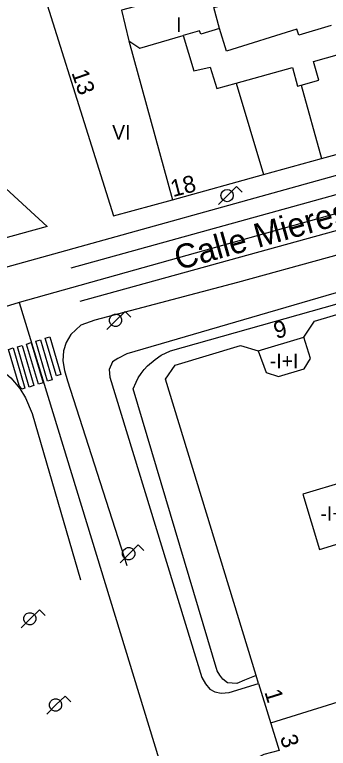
# Model space of a CAD drawing. Extents: x 282771 to 285132, y 4823109 to 4825496.
# Drawn here: x 284691.5 to 284723.9, y 4823797 to 4823873 of the extents above; entities that cross this region are included whole.
import ezdxf

# ---------------------------------------------------------------- set-up
doc = ezdxf.new("R2010")
doc.units = 0
for name, color, linetype in [('ACERA-BORDILLO', 7, 'Continuous'), ('CALLE-EJE', 7, 'Continuous'), ('CALLE-TEXTO', 7, 'Continuous'), ('EDIFICIO', 7, 'Continuous'), ('FAROLA', 7, 'Continuous'), ('INTERIOR-EDIFICIO', 7, 'Continuous'), ('MEDIANERA', 7, 'Continuous'), ('NUM-LOCAL', 7, 'Continuous'), ('NUM-PORTAL', 7, 'Continuous'), ('PASO-PEATONES', 7, 'Continuous'), ('SENAL-VIARIA', 7, 'Continuous'), ('TXT-ALTURA-EDIFICIO', 7, 'Continuous'), ('ZONA-VERDE', 7, 'Continuous')]:
    doc.layers.add(name, color=color, linetype=linetype)

msp = doc.modelspace()

# ---------------------------------------------------------------- linework, layer by layer
at = {"layer": 'ACERA-BORDILLO'}
for points in [[(284730.476, 4823857.944), (284687.756, 4823846.091)], [(284733.089, 4823850.387), (284714.536, 4823845.304), (284699.77, 4823841.373), (284698.338, 4823840.86), (284697.299, 4823839.914), (284696.819, 4823839.079), (284696.535, 4823838.226), (284696.446, 4823837.177), (284696.624, 4823836.164), (284696.939, 4823835.107), (284703.093, 4823815.971)], [(284669.956, 4823795.553), (284677.226, 4823831.673), (284677.468, 4823832.659), (284678.036, 4823833.814), (284678.498, 4823834.454), (284679.102, 4823835.129), (284679.581, 4823835.627), (284680.274, 4823836.142), (284681.144, 4823836.693), (284681.944, 4823837.031), (284683.08, 4823837.368), (284684.341, 4823837.635), (284685.638, 4823837.653), (284686.881, 4823837.581), (284688.125, 4823837.279), (284689.19, 4823836.835), (284689.99, 4823836.338), (284691.091, 4823835.431), (284692.015, 4823834.312), (284692.601, 4823833.352), (284693.293, 4823831.717), (284698.296, 4823814.503)]]:
    msp.add_lwpolyline(points, dxfattribs=at)
at = {"layer": 'CALLE-EJE'}
for points in [[(284739.437, 4823856.554), (284691.932, 4823843.222)], [(284691.932, 4823843.222), (284675.04, 4823838.013)], [(284691.932, 4823843.222), (284728.213, 4823724.688), (284730.739, 4823714.345)]]:
    msp.add_lwpolyline(points, dxfattribs=at)
at = {"layer": 'EDIFICIO'}
for points in [[(284692.014, 4823883.077), (284701.702, 4823852.184), (284707.817, 4823853.854), (284717.237, 4823856.464), (284723.227, 4823858.124), (284729.577, 4823859.874), (284731.457, 4823863.304), (284728.447, 4823873.174), (284723.747, 4823888.594), (284720.097, 4823890.544), (284708.437, 4823887.444), (284699.737, 4823885.134), (284692.014, 4823883.077)], [(284733.287, 4823846.714), (284703.086, 4823837.903), (284702.146, 4823837.433), (284701.606, 4823837.063), (284701.246, 4823836.273), (284701.326, 4823835.473), (284710.836, 4823804.373), (284711.236, 4823803.723), (284711.676, 4823803.173), (284712.186, 4823802.893), (284712.866, 4823802.743), (284713.666, 4823802.823), (284716.726, 4823803.763), (284718.846, 4823796.833), (284717.256, 4823796.413), (284716.196, 4823795.873), (284715.736, 4823795.553)]]:
    msp.add_lwpolyline(points, dxfattribs=at)
at = {"layer": 'FAROLA'}
for p, q in [((284714.449, 4823855.228), (284713.509, 4823854.298)), ((284715.039, 4823854.638), (284714.449, 4823855.228)), ((284713.509, 4823854.298), (284712.579, 4823853.358)), ((284702.898, 4823842.301), (284701.958, 4823841.371)), ((284703.488, 4823841.711), (284702.898, 4823842.301)), ((284701.958, 4823841.371), (284701.028, 4823840.431)), ((284704.258, 4823818.137), (284703.318, 4823817.207)), ((284704.848, 4823817.547), (284704.258, 4823818.137)), ((284703.318, 4823817.207), (284702.388, 4823816.267)), ((284694.032, 4823811.395), (284693.092, 4823810.465)), ((284694.622, 4823810.805), (284694.032, 4823811.395)), ((284693.092, 4823810.465), (284692.162, 4823809.525)), ((284696.692, 4823802.465), (284695.752, 4823801.535)), ((284697.282, 4823801.875), (284696.692, 4823802.465)), ((284695.752, 4823801.535), (284694.822, 4823800.595))]:
    msp.add_line(p, q, dxfattribs=at)
msp.add_circle((284713.469, 4823854.298), 0.638, dxfattribs=at)
for centre in [(284701.918, 4823841.371), (284703.278, 4823817.207), (284693.052, 4823810.465), (284695.712, 4823801.535)]:
    msp.add_ellipse(centre, major_axis=(0.358, 0.528), ratio=0.999978, dxfattribs=at)
at = {"layer": 'INTERIOR-EDIFICIO'}
for points in [[(284724.247, 4823871.904), (284720.887, 4823870.904), (284720.697, 4823871.514), (284713.417, 4823869.244), (284712.677, 4823871.614), (284712.097, 4823873.774), (284716.577, 4823874.954), (284715.457, 4823879.104), (284710.987, 4823877.914), (284711.527, 4823875.904), (284709.467, 4823875.354), (284702.527, 4823873.494), (284703.297, 4823870.314)], [(284703.297, 4823870.314), (284704.437, 4823869.554), (284708.907, 4823870.864), (284710.027, 4823867.204), (284711.717, 4823867.594), (284712.387, 4823865.374), (284714.397, 4823865.934), (284720.217, 4823867.564), (284720.767, 4823865.624), (284721.137, 4823865.724), (284722.957, 4823866.244), (284722.417, 4823868.174), (284725.087, 4823868.934)], [(284721.316, 4823823.353), (284723.046, 4823817.653), (284727.426, 4823818.993), (284725.686, 4823824.694), (284721.316, 4823823.353)]]:
    msp.add_lwpolyline(points, dxfattribs=at)
at = {"layer": 'MEDIANERA'}
for p, q in [((284703.297, 4823870.314), (284707.817, 4823853.854)), ((284714.397, 4823865.934), (284717.237, 4823856.464)), ((284721.137, 4823865.724), (284723.227, 4823858.124)), ((284716.696, 4823838.204), (284721.416, 4823839.644)), ((284716.726, 4823803.763), (284716.466, 4823804.603))]:
    msp.add_line(p, q, dxfattribs=at)
for points in [[(284712.677, 4823871.614), (284710.737, 4823871.004), (284710.617, 4823871.364), (284708.907, 4823870.864)], [(284716.466, 4823804.603), (284715.266, 4823804.103), (284714.456, 4823803.773), (284713.506, 4823803.823), (284713.016, 4823804.193), (284712.726, 4823804.633), (284712.436, 4823805.083), (284703.726, 4823834.273), (284704.036, 4823834.973), (284704.276, 4823835.433), (284704.566, 4823835.863), (284704.886, 4823836.273), (284705.236, 4823836.653), (284706.016, 4823837.333), (284706.656, 4823837.753), (284707.596, 4823838.203), (284730.226, 4823844.614)], [(284721.416, 4823839.644), (284722.506, 4823841.284), (284729.356, 4823843.334), (284731.206, 4823842.614), (284740.436, 4823811.864)], [(284716.696, 4823838.204), (284717.496, 4823835.954), (284718.776, 4823835.564), (284721.446, 4823836.334), (284722.106, 4823837.414), (284721.416, 4823839.644)], [(284716.466, 4823804.603), (284707.076, 4823835.273), (284708.096, 4823836.713), (284714.866, 4823838.774), (284716.696, 4823838.204)], [(284717.976, 4823799.673), (284727.616, 4823802.693), (284731.986, 4823804.063), (284741.876, 4823807.184)]]:
    msp.add_lwpolyline(points, dxfattribs=at)
at = {"layer": 'PASO-PEATONES'}
for points in [[(284693.672, 4823839.216), (284694.15, 4823839.363), (284695.368, 4823835.204), (284694.89, 4823835.056)], [(284694.628, 4823839.51), (284695.106, 4823839.658), (284696.268, 4823835.773), (284695.807, 4823835.613)], [(284691.76, 4823838.627), (284692.238, 4823838.774), (284693.457, 4823834.615), (284692.979, 4823834.467)], [(284692.716, 4823838.921), (284693.194, 4823839.069), (284694.412, 4823834.909), (284693.935, 4823834.762)], [(284690.835, 4823838.369), (284691.313, 4823838.517), (284692.532, 4823834.357), (284692.206, 4823834.257), (284692.16, 4823834.351), (284691.93, 4823834.634)]]:
    msp.add_lwpolyline(points, close=True, dxfattribs=at)
at = {"layer": 'SENAL-VIARIA'}
for p, q in [((284697.311, 4823846.814), (284732.178, 4823856.447)), ((284698.267, 4823843.355), (284725.53, 4823850.887))]:
    msp.add_line(p, q, dxfattribs=at)
at = {"layer": 'ZONA-VERDE'}
for p, q in [((284686.128, 4823859.092), (284694.853, 4823851.086)), ((284694.853, 4823851.086), (284685.765, 4823848.631))]:
    msp.add_line(p, q, dxfattribs=at)

# ---------------------------------------------------------------- texts
at = {"layer": 'CALLE-TEXTO'}
msp.add_text('Calle Mieres', height=2.5, rotation=15.67662, dxfattribs=at).set_placement((284708.414, 4823846.549))
at = {"layer": 'NUM-LOCAL'}
msp.add_text('18', height=1.75, rotation=14.33064, dxfattribs=at).set_placement((284707.858, 4823854.13))
at = {"layer": 'NUM-PORTAL'}
for s, rotation, p in [('13', 289.21404, (284697.334, 4823867.018)), ('9', 14.33064, (284718.536, 4823839.442)), ('1', 287.47939, (284717.31, 4823802.875)), ('3', 287.47939, (284718.916, 4823798.181))]:
    msp.add_text(s, height=1.75, rotation=rotation, dxfattribs=at).set_placement(p)
at = {"layer": 'TXT-ALTURA-EDIFICIO'}
for s, p in [('I', (284708.196, 4823871.244)), ('VI', (284701.567, 4823860.094)), ('-I+I', (284717.893, 4823836.414)), ('-I+I', (284723.123, 4823820.623))]:
    msp.add_text(s, height=1.5, rotation=0.0006, dxfattribs=at).set_placement(p)

doc.saveas('drawing.dxf')
